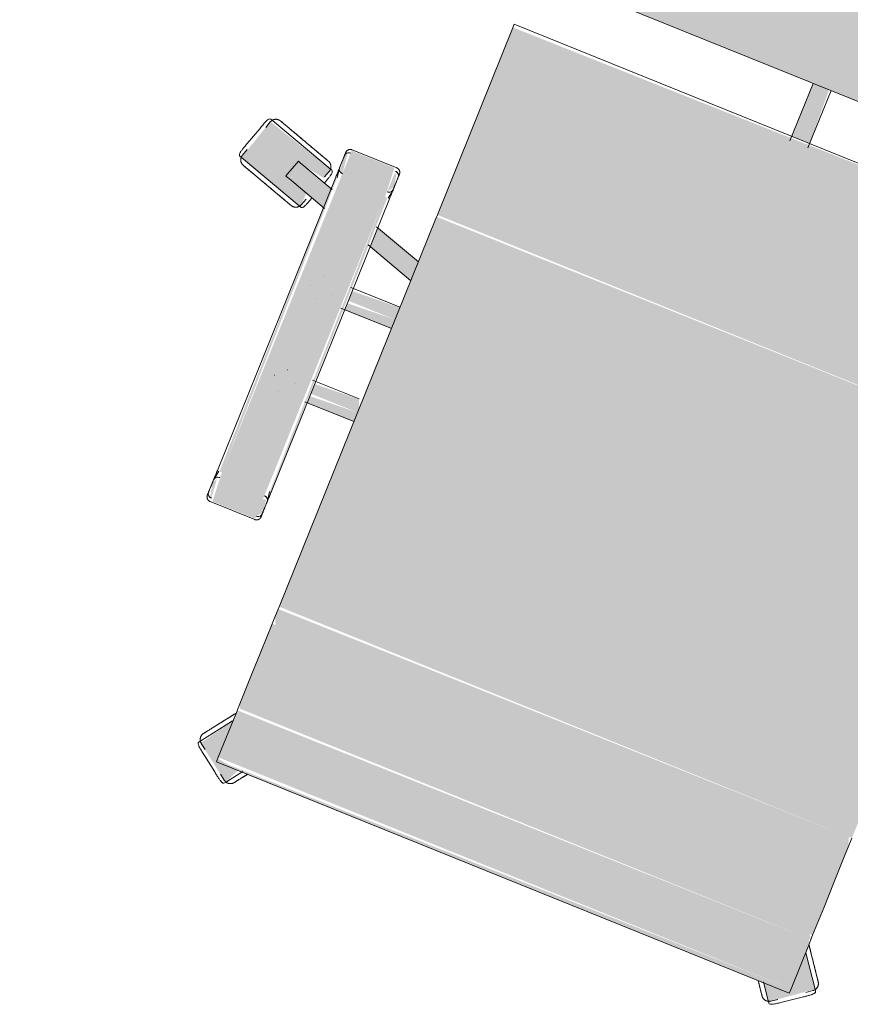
# Model space of a CAD drawing. Header units: millimetres. Extents: x -526411 to -400573, y 47353 to 130199.
# Tile 261 of 543: x -482716 to -482170, y 94895 to 95542. Entities that reach past the tile are written whole.
import ezdxf

# ---------------------------------------------------------------- set-up
doc = ezdxf.new("R2010")
doc.units = ezdxf.units.MM
doc.layers.add('I-FURN', color=30, linetype='Continuous', lineweight=18)

# ---------------------------------------------------------------- blocks, each defined once
blk = doc.blocks.new('80_KA_OP2_Open werkplek 2P - Type 2-245078-3e Verdieping - Percelen telling LI')
at = {"layer": 'I-FURN'}
blk.add_hatch(color=122, dxfattribs=at).paths.add_polyline_path([(825, -850), (825, -50), (-825, -50), (-825, -850), (656.85, -850)], flags=0)
blk.add_line((-825, -850), (825, -850), dxfattribs=at)
blk = doc.blocks.new('82_3B_bureaustoel - directie vierkant - 82_3B_bureaustoel - directie vierkant-V20-3e Verdieping - Percelen telling LI')
at = {"layer": 'I-FURN'}
for points in [[(-192.68, 292.2), (-217.92, 272.94), (-203.2, 253.09), (-201.75, 281.78), (-185.11, 281.78), (-192.24, 291.6)], [(192.68, 292.2), (187.87, 281.78), (203.2, 279.49), (203.4, 252.95), (217.4, 274.25), (193.22, 291.81)], [(-203.2, 281.78), (-203.2, 278.66), (203.2, 280.69), (201.94, 281.78), (-201.75, 281.78)], [(-203.2, 278.66), (-203.2, 246.88), (203.2, 246.88), (203.2, 278.66), (103.26, 278.66)], [(-203.2, 246.88), (-201.92, 243.71), (203.2, 245.33), (203.2, 246.88), (116.11, 246.88)], [(-203.2, 243.71), (-201.03, 240.7), (203.2, 240.7), (201.99, 243.71), (-203.14, 243.71)], [(-203.2, 240.7), (-203.2, 220.63), (203.2, 220.63), (203.2, 240.7), (-201.99, 240.7)], [(-203.2, 220.63), (-203.2, 203.86), (203.2, 203.86), (203.2, 220.63), (-197.75, 220.63)], [(-203.2, 203.86), (-203.2, 183.93), (203.2, 183.93), (203.2, 203.86), (-199.97, 203.86)], [(-203.2, 183.93), (-203.2, 178.18), (203.2, 178.18), (200.88, 183.93), (-200.51, 183.93)], [(-203.2, 178.18), (-201.02, 171.84), (203.2, 173.43), (203.2, 178.18), (-202.5, 178.18)], [(-203.2, 171.84), (-203.2, -103.38), (203.2, -103.38), (203.2, 171.84), (-202.56, 171.84)], [(239.51, 124.06), (239.51, 104), (271.26, 104), (269.77, 124.06), (257.76, 124.06)], [(236.34, 104), (237.93, -104), (239.51, -104), (237.27, 104), (236.45, 104)], [(239.51, 104), (239.51, -104), (271.26, -104), (271.26, 104)], [(271.26, 104), (273.51, -104), (274.44, -102.72), (272.85, 104), (272.09, 104)], [(203.2, 40.26), (203.2, 34.13), (236.34, 35.86), (236.34, 40.26), (212.98, 40.26)], [(203.2, 34.13), (203.2, 31.75), (236.34, 31.75), (236.34, 34.13), (215.45, 34.13)], [(203.2, 31.75), (205.5, 25.62), (236.34, 27.34), (236.34, 31.75), (216.42, 31.75)], [(203.2, -25.62), (203.2, -31.75), (236.34, -30.02), (236.34, -25.62), (204.67, -25.62)], [(203.2, -31.75), (203.2, -34.13), (236.34, -34.13), (236.34, -31.75), (207.15, -31.75)], [(203.2, -34.13), (203.2, -40.26), (236.34, -38.62), (236.34, -34.13), (208.11, -34.13)], [(-203.2, -103.38), (-203.2, -106.04), (203.2, -104.71), (203.2, -103.38), (-173.77, -103.38)], [(-203.2, -106.04), (-203.2, -238.17), (203.2, -238.17), (203.2, -106.04), (-180.36, -106.04)], [(239.51, -104), (241, -124.06), (271.26, -124.06), (271.26, -104), (257.87, -104)], [(-203.2, -238.17), (-201.96, -241.23), (203.2, -238.97), (203.2, -238.17), (-149.82, -238.17)], [(-6.35, -241.23), (-4.94, -278.85), (6.35, -278.85), (6.35, -241.23)]]:
    blk.add_hatch(color=122, dxfattribs=at).paths.add_polyline_path(points, flags=0)
h = blk.add_hatch(color=122, dxfattribs=at)
h.paths.add_polyline_path([(239.51, 122.36), (236.34, 118.21), (237.57, 109.56), (239.51, 110.35), (239.51, 120.38)], flags=0)
h.paths.add_polyline_path([(271.26, 122.36), (272.62, 109.06), (274.44, 112.52), (272.36, 121.35)], flags=0)
h = blk.add_hatch(color=122, dxfattribs=at)
h.paths.add_polyline_path([(203.2, -59.35), (203.2, -72.7), (236.34, -83.47), (236.34, -70.11), (220.58, -64.99)], flags=0)
h.paths.add_polyline_path([(274.44, -82.49), (274.44, -95.85), (298.44, -103.65), (302.18, -91.51), (278.08, -83.68)], flags=0)
h = blk.add_hatch(color=122, dxfattribs=at)
h.paths.add_polyline_path([(288.41, -77.02), (286.55, -78.73), (288.23, -77.54)], flags=0)
h.paths.add_polyline_path([(289.02, -77.22), (288.28, -86.99), (301.93, -92.89), (296.79, -103.11), (281.45, -100.53), (279.92, -107.64), (328.07, -121.8), (336.73, -92.72), (289.73, -77.45)], flags=0)
h.paths.add_polyline_path([(303.02, -91.78), (305.1, -92.45), (303.01, -91.82)], flags=0)
h = blk.add_hatch(color=122, dxfattribs=at)
h.paths.add_polyline_path([(239.51, -107.78), (236.34, -112.52), (238.42, -121.35), (239.51, -120.38), (239.51, -110.35)], flags=0)
h.paths.add_polyline_path([(271.26, -107.82), (272.93, -120.82), (274.44, -119.44), (273.72, -110.07), (271.56, -108.09)], flags=0)
for p, q in [((-193.05, 292.72), (-192.24, 291.6)), ((-192.24, 291.6), (-184.68, 281.2)), ((184.67, 281.18), (192.24, 291.6)), ((192.24, 291.6), (193.05, 292.72)), ((-201.75, 288.49), (-212.02, 281.02)), ((-201.75, 288.49), (-212.02, 281.02)), ((-193.88, 291.16), (-197.73, 288.36)), ((197.73, 288.36), (193.88, 291.16)), ((212.02, 281.02), (201.75, 288.49)), ((212.02, 281.02), (201.75, 288.49)), ((203.2, 281.84), (-203.2, 281.84)), ((-203.2, 278.66), (-203.2, 281.84)), ((-203.2, 246.88), (-203.2, 278.66)), ((203.2, 281.84), (203.2, 278.66)), ((203.2, 278.66), (203.2, 246.88)), ((-217.92, 272.94), (-218.74, 274.06)), ((-203.4, 252.95), (-217.92, 272.94)), ((-213.14, 277.16), (-217, 274.36)), ((217.92, 272.94), (203.4, 252.95)), ((217, 274.36), (213.14, 277.16)), ((218.74, 274.06), (217.92, 272.94)), ((-203.2, 243.71), (-203.2, 246.88)), ((203.2, 246.88), (203.2, 243.71)), ((-203.2, 240.7), (-203.2, 243.71)), ((-203.2, 220.63), (-203.2, 240.7)), ((203.2, 243.71), (203.2, 240.7)), ((203.2, 240.7), (203.2, 220.63)), ((-203.2, 203.86), (-203.2, 220.63)), ((203.2, 220.63), (203.2, 203.86)), ((-203.2, 183.93), (-203.2, 203.86)), ((203.2, 203.86), (203.2, 183.93)), ((-203.2, 178.18), (-203.2, 183.93)), ((203.2, 183.93), (203.2, 178.18)), ((-203.2, 171.84), (-203.2, 178.18)), ((203.2, 178.18), (203.2, 171.84)), ((203.2, 171.84), (203.2, -103.38)), ((271.26, 124.72), (239.51, 124.72)), ((236.34, 119.44), (236.34, 110.7)), ((274.44, 110.74), (274.44, 119.44)), ((236.34, 111.36), (236.34, 110.7)), ((237.34, 104), (236.37, 110.29)), ((274.41, 110.32), (273.43, 104)), ((274.44, 110.74), (274.44, 111.4)), ((236.34, 104), (236.34, -104)), ((274.44, -104), (274.44, 104)), ((237.93, 40.48), (203.2, 40.48)), ((256.52, 40.48), (256.56, 40.48)), ((247.85, 31.77), (247.85, 31.75)), ((262.93, 31.77), (262.93, 31.81)), ((205.59, 25.4), (238.69, 25.4)), ((256.56, 25.4), (256.51, 25.4)), ((239, -25.4), (203.2, -25.4)), ((256.52, -25.4), (256.56, -25.4)), ((247.85, -31.77), (247.85, -31.81)), ((262.93, -31.77), (262.93, -31.75)), ((203.2, -40.48), (238.16, -40.48)), ((256.56, -40.48), (256.51, -40.48)), ((203.2, -59.35), (238.05, -70.67)), ((237.33, -83.79), (203.2, -72.7)), ((288.41, -77.02), (289.73, -77.45)), ((289.73, -77.45), (336.73, -92.72)), ((273.51, -82.19), (302.36, -91.57)), ((288.67, -78.77), (287.2, -83.3)), ((298.44, -103.65), (273.51, -95.55)), ((301.17, -104.53), (305.1, -92.46)), ((302.36, -91.57), (303.02, -91.78)), ((303.02, -91.78), (305.1, -92.45)), ((335.35, -98.95), (336.82, -94.42)), ((336.73, -92.72), (338.05, -93.15)), ((203.2, -103.38), (203.2, -106.04)), ((281.31, -101.42), (279.84, -105.95)), ((332.79, -114.81), (336.71, -102.73)), ((332.79, -114.81), (336.71, -102.73)), ((203.2, -106.04), (203.2, -238.17)), ((236.37, -110.29), (237.34, -104)), ((273.43, -104), (274.41, -110.32)), ((279.92, -107.64), (278.6, -107.21)), ((326.92, -122.92), (279.92, -107.64)), ((299.1, -103.86), (298.44, -103.65)), ((301.17, -104.53), (299.1, -103.86)), ((236.34, -110.7), (236.34, -119.44)), ((236.34, -110.7), (236.34, -111.36)), ((274.44, -119.44), (274.44, -110.74)), ((274.44, -111.4), (274.44, -110.74)), ((328.24, -123.34), (326.92, -122.92)), ((327.99, -121.59), (329.46, -117.06)), ((239.51, -124.72), (271.26, -124.72)), ((-6.35, -278.85), (-6.35, -238.17)), ((6.35, -238.17), (6.35, -278.85)), ((203.2, -238.17), (203.2, -241.23)), ((-203.2, -241.23), (203.2, -241.23))]:
    blk.add_line(p, q, dxfattribs=at)
at = {"layer": 'I-FURN', "flags": 128}
for points in [[(-193.88, 291.16), (-193.72, 291.27), (-193.56, 291.37), (-193.4, 291.47), (-193.23, 291.55), (-193.06, 291.64), (-192.88, 291.71), (-192.7, 291.78), (-192.52, 291.84), (-192.34, 291.9), (-192.16, 291.94), (-191.97, 291.98), (-191.78, 292.02), (-191.59, 292.04), (-191.4, 292.06), (-191.21, 292.07), (-191.02, 292.07), (-190.83, 292.06), (-190.64, 292.05), (-190.45, 292.03), (-190.27, 292), (-190.08, 291.96), (-189.89, 291.92), (-189.71, 291.87), (-189.53, 291.81), (-189.35, 291.74), (-189.17, 291.67), (-189, 291.59), (-188.83, 291.5), (-188.66, 291.41), (-188.5, 291.31), (-188.34, 291.2), (-188.19, 291.09), (-188.04, 290.97), (-187.9, 290.85), (-187.76, 290.72), (-187.62, 290.58), (-187.5, 290.44), (-187.37, 290.3), (-187.26, 290.15), (-187.23, 290.1)], [(187.23, 290.1), (187.34, 290.26), (187.46, 290.4), (187.59, 290.55), (187.72, 290.68), (187.86, 290.81), (188, 290.94), (188.15, 291.06), (188.3, 291.17), (188.46, 291.28), (188.62, 291.38), (188.79, 291.48), (188.95, 291.57), (189.13, 291.65), (189.3, 291.72), (189.48, 291.79), (189.66, 291.85), (189.84, 291.9), (190.03, 291.95), (190.21, 291.99), (190.4, 292.02), (190.59, 292.04), (190.78, 292.06), (190.97, 292.07), (191.16, 292.07), (191.35, 292.06), (191.54, 292.04), (191.73, 292.02), (191.92, 291.99), (192.11, 291.96), (192.29, 291.91), (192.48, 291.86), (192.66, 291.8), (192.83, 291.73), (193.01, 291.66), (193.18, 291.58), (193.35, 291.49), (193.52, 291.4), (193.68, 291.3), (193.84, 291.19), (193.88, 291.16)], [(-181.15, 281.74), (-181.56, 282.31), (-181.97, 282.87), (-182.36, 283.41), (-182.74, 283.93), (-183.11, 284.44), (-183.47, 284.93), (-183.81, 285.4), (-184.14, 285.86), (-184.46, 286.29), (-184.76, 286.71), (-185.04, 287.1), (-185.31, 287.47), (-185.56, 287.82), (-185.8, 288.14), (-186.02, 288.44), (-186.22, 288.72), (-186.41, 288.97), (-186.57, 289.2), (-186.72, 289.41), (-186.85, 289.58), (-186.96, 289.74), (-187.05, 289.86), (-187.12, 289.96), (-187.18, 290.04), (-187.21, 290.08), (-187.23, 290.1)], [(-187.23, 290.1), (-187.22, 290.09), (-187.19, 290.05), (-187.14, 289.98), (-187.07, 289.89), (-186.99, 289.77), (-186.88, 289.63), (-186.76, 289.46), (-186.61, 289.26), (-186.45, 289.04), (-186.27, 288.79), (-186.08, 288.52), (-185.86, 288.23), (-185.63, 287.91), (-185.38, 287.56), (-185.12, 287.2), (-184.84, 286.81), (-184.54, 286.41), (-184.23, 285.98), (-183.9, 285.53), (-183.56, 285.06), (-183.21, 284.58), (-182.84, 284.07), (-182.46, 283.55), (-182.07, 283.01), (-181.67, 282.46), (-181.26, 281.89)], [(181.15, 281.74), (181.56, 282.31), (181.97, 282.87), (182.36, 283.41), (182.74, 283.93), (183.11, 284.44), (183.47, 284.93), (183.81, 285.4), (184.14, 285.86), (184.46, 286.29), (184.76, 286.71), (185.04, 287.1), (185.31, 287.47), (185.56, 287.82), (185.8, 288.14), (186.02, 288.44), (186.22, 288.72), (186.41, 288.97), (186.57, 289.2), (186.72, 289.41), (186.85, 289.58), (186.96, 289.74), (187.05, 289.86), (187.12, 289.96), (187.18, 290.04), (187.21, 290.08), (187.23, 290.1)], [(187.23, 290.1), (187.22, 290.09), (187.19, 290.05), (187.14, 289.98), (187.07, 289.89), (186.99, 289.77), (186.88, 289.63), (186.76, 289.46), (186.61, 289.26), (186.45, 289.04), (186.27, 288.79), (186.08, 288.52), (185.86, 288.23), (185.63, 287.91), (185.38, 287.56), (185.12, 287.2), (184.84, 286.81), (184.54, 286.41), (184.23, 285.98), (183.9, 285.53), (183.56, 285.06), (183.21, 284.58), (182.84, 284.07), (182.46, 283.55), (182.07, 283.01), (181.67, 282.46), (181.26, 281.89)], [(-218.05, 267.71), (-218.16, 267.87), (-218.26, 268.03), (-218.36, 268.19), (-218.45, 268.36), (-218.53, 268.53), (-218.6, 268.71), (-218.67, 268.88), (-218.73, 269.06), (-218.79, 269.25), (-218.84, 269.43), (-218.87, 269.62), (-218.91, 269.81), (-218.93, 269.99), (-218.95, 270.18), (-218.96, 270.37), (-218.96, 270.56), (-218.95, 270.76), (-218.94, 270.95), (-218.92, 271.13), (-218.89, 271.32), (-218.85, 271.51), (-218.81, 271.7), (-218.76, 271.88), (-218.7, 272.06), (-218.63, 272.24), (-218.56, 272.41), (-218.48, 272.59), (-218.39, 272.76), (-218.3, 272.92), (-218.2, 273.09), (-218.1, 273.24), (-217.98, 273.4), (-217.86, 273.55), (-217.74, 273.69), (-217.61, 273.83), (-217.47, 273.96), (-217.33, 274.09), (-217.19, 274.21), (-217.04, 274.33), (-217, 274.36)], [(217, 274.36), (217.15, 274.25), (217.29, 274.13), (217.44, 274), (217.57, 273.87), (217.71, 273.73), (217.83, 273.59), (217.95, 273.44), (218.07, 273.29), (218.17, 273.13), (218.28, 272.97), (218.37, 272.8), (218.46, 272.63), (218.54, 272.46), (218.62, 272.29), (218.68, 272.11), (218.74, 271.93), (218.8, 271.74), (218.84, 271.56), (218.88, 271.37), (218.91, 271.19), (218.93, 271), (218.95, 270.81), (218.96, 270.62), (218.96, 270.43), (218.95, 270.24), (218.94, 270.05), (218.91, 269.86), (218.88, 269.67), (218.85, 269.48), (218.8, 269.3), (218.75, 269.11), (218.69, 268.93), (218.62, 268.75), (218.55, 268.58), (218.47, 268.41), (218.38, 268.24), (218.29, 268.07), (218.19, 267.91), (218.08, 267.75), (218.05, 267.71)], [(-205.97, 251.08), (-206.45, 251.75), (-206.93, 252.41), (-207.42, 253.07), (-207.89, 253.73), (-208.37, 254.39), (-208.84, 255.04), (-209.31, 255.68), (-209.77, 256.31), (-210.23, 256.94), (-210.67, 257.56), (-211.11, 258.17), (-211.55, 258.76), (-211.97, 259.34), (-212.39, 259.91), (-212.79, 260.47), (-213.18, 261.01), (-213.57, 261.54), (-213.93, 262.05), (-214.29, 262.54), (-214.64, 263.01), (-214.96, 263.46), (-215.28, 263.9), (-215.58, 264.31), (-215.87, 264.7), (-216.13, 265.07), (-216.39, 265.42), (-216.62, 265.75), (-216.84, 266.05), (-217.04, 266.33), (-217.23, 266.58), (-217.39, 266.81), (-217.54, 267.01), (-217.67, 267.19), (-217.78, 267.34), (-217.87, 267.47), (-217.95, 267.57), (-218, 267.64), (-218.03, 267.69), (-218.05, 267.71)], [(-218.05, 267.71), (-218.04, 267.7), (-218.01, 267.66), (-217.96, 267.59), (-217.9, 267.5), (-217.81, 267.38), (-217.7, 267.23), (-217.58, 267.06), (-217.44, 266.87), (-217.28, 266.64), (-217.1, 266.4), (-216.9, 266.13), (-216.68, 265.83), (-216.45, 265.51), (-216.2, 265.17), (-215.94, 264.81), (-215.66, 264.42), (-215.36, 264.01), (-215.05, 263.58), (-214.73, 263.13), (-214.39, 262.67), (-214.03, 262.18), (-213.67, 261.68), (-213.29, 261.16), (-212.9, 260.62), (-212.5, 260.07), (-212.08, 259.5), (-211.66, 258.92), (-211.23, 258.33), (-210.79, 257.72), (-210.35, 257.11), (-209.89, 256.48), (-209.43, 255.85), (-208.97, 255.21), (-208.5, 254.56), (-208.02, 253.91), (-207.55, 253.25), (-207.06, 252.59), (-206.58, 251.93), (-206.1, 251.26), (-205.97, 251.08)], [(205.97, 251.08), (206.45, 251.75), (206.93, 252.41), (207.42, 253.07), (207.89, 253.73), (208.37, 254.39), (208.84, 255.04), (209.31, 255.68), (209.77, 256.31), (210.23, 256.94), (210.67, 257.56), (211.11, 258.17), (211.55, 258.76), (211.97, 259.34), (212.39, 259.91), (212.79, 260.47), (213.18, 261.01), (213.57, 261.54), (213.93, 262.05), (214.29, 262.54), (214.64, 263.01), (214.96, 263.46), (215.28, 263.9), (215.58, 264.31), (215.87, 264.7), (216.13, 265.07), (216.39, 265.42), (216.62, 265.75), (216.84, 266.05), (217.04, 266.33), (217.23, 266.58), (217.39, 266.81), (217.54, 267.01), (217.67, 267.19), (217.78, 267.34), (217.87, 267.47), (217.95, 267.57), (218, 267.64), (218.03, 267.69), (218.05, 267.71)], [(218.05, 267.71), (218.04, 267.7), (218.01, 267.66), (217.96, 267.59), (217.9, 267.5), (217.81, 267.38), (217.7, 267.23), (217.58, 267.06), (217.44, 266.87), (217.28, 266.64), (217.1, 266.4), (216.9, 266.13), (216.68, 265.83), (216.45, 265.51), (216.2, 265.17), (215.94, 264.81), (215.66, 264.42), (215.36, 264.01), (215.05, 263.58), (214.73, 263.13), (214.39, 262.67), (214.03, 262.18), (213.67, 261.68), (213.29, 261.16), (212.9, 260.62), (212.5, 260.07), (212.08, 259.5), (211.66, 258.92), (211.23, 258.33), (210.79, 257.72), (210.35, 257.11), (209.89, 256.48), (209.43, 255.85), (208.97, 255.21), (208.5, 254.56), (208.02, 253.91), (207.55, 253.25), (207.06, 252.59), (206.58, 251.93), (206.1, 251.26), (205.97, 251.08)], [(-205.97, 251.08), (-205.49, 250.42), (-205, 249.75), (-204.52, 249.09), (-204.05, 248.43), (-203.57, 247.78)], [(-203.44, 247.6), (-203.92, 248.26), (-204.39, 248.91), (-204.87, 249.58), (-205.36, 250.24), (-205.84, 250.9), (-205.97, 251.08)], [(203.44, 247.6), (203.92, 248.26), (204.39, 248.91), (204.87, 249.58), (205.36, 250.24), (205.84, 250.9), (205.97, 251.08)], [(205.97, 251.08), (205.49, 250.42), (205, 249.75), (204.52, 249.09), (204.05, 248.43), (203.57, 247.78)], [(236.34, 121.54), (236.34, 121.67), (236.35, 121.8), (236.36, 121.92), (236.38, 122.05), (236.4, 122.17), (236.43, 122.3), (236.46, 122.42), (236.5, 122.54), (236.54, 122.66), (236.59, 122.78), (236.64, 122.9), (236.7, 123.01), (236.76, 123.12), (236.82, 123.23), (236.89, 123.34), (236.97, 123.44), (237.05, 123.54), (237.13, 123.64), (237.21, 123.73), (237.3, 123.82), (237.39, 123.91), (237.49, 123.99), (237.59, 124.07), (237.69, 124.14), (237.8, 124.22), (237.91, 124.28), (238.02, 124.34), (238.13, 124.4), (238.25, 124.45), (238.36, 124.5), (238.48, 124.55), (238.6, 124.59), (238.73, 124.62), (238.85, 124.65), (238.97, 124.67), (239.1, 124.69), (239.23, 124.71), (239.35, 124.71), (239.48, 124.72), (239.51, 124.72)], [(271.26, 124.72), (271.39, 124.72), (271.52, 124.71), (271.64, 124.7), (271.77, 124.68), (271.89, 124.66), (272.02, 124.63), (272.14, 124.6), (272.26, 124.56), (272.38, 124.52), (272.5, 124.47), (272.62, 124.42), (272.73, 124.36), (272.84, 124.3), (272.95, 124.23), (273.06, 124.16), (273.16, 124.09), (273.26, 124.01), (273.36, 123.93), (273.45, 123.85), (273.54, 123.76), (273.63, 123.66), (273.71, 123.57), (273.79, 123.47), (273.86, 123.36), (273.94, 123.26), (274, 123.15), (274.06, 123.04), (274.12, 122.93), (274.17, 122.81), (274.22, 122.69), (274.27, 122.58), (274.31, 122.45), (274.34, 122.33), (274.37, 122.21), (274.39, 122.08), (274.41, 121.96), (274.43, 121.83), (274.43, 121.71), (274.44, 121.58), (274.44, 121.54)], [(236.34, 120.11), (236.34, 120.37), (236.34, 120.61), (236.34, 120.83), (236.34, 121.01), (236.34, 121.17), (236.34, 121.3), (236.34, 121.4), (236.34, 121.48), (236.34, 121.52), (236.34, 121.54)], [(236.34, 121.54), (236.34, 121.53), (236.34, 121.49), (236.34, 121.42), (236.34, 121.32), (236.34, 121.19), (236.34, 121.04), (236.34, 120.86), (236.34, 120.65), (236.34, 120.42), (236.34, 120.16), (236.34, 119.87), (236.34, 119.56), (236.34, 119.23), (236.34, 118.86), (236.34, 118.48), (236.34, 118.07), (236.34, 117.64), (236.34, 117.19), (236.34, 116.72), (236.34, 116.22), (236.34, 115.71), (236.34, 115.18), (236.34, 114.63), (236.34, 114.06), (236.34, 113.48), (236.34, 112.88), (236.34, 112.27), (236.34, 111.64), (236.34, 111.01), (236.34, 110.36), (236.34, 109.7), (236.34, 109.03), (236.34, 108.36), (236.34, 107.67), (236.34, 106.98), (236.34, 106.29), (236.34, 105.59), (236.34, 104.89), (236.34, 104.19), (236.34, 104)], [(274.44, 104), (274.44, 104.7), (274.44, 105.4), (274.44, 106.1), (274.44, 106.8), (274.44, 107.49), (274.44, 108.17), (274.44, 108.85), (274.44, 109.52), (274.44, 110.18), (274.44, 110.83), (274.44, 111.47), (274.44, 112.1), (274.44, 112.72), (274.44, 113.32), (274.44, 113.91), (274.44, 114.48), (274.44, 115.03), (274.44, 115.57), (274.44, 116.09), (274.44, 116.59), (274.44, 117.06), (274.44, 117.52), (274.44, 117.96), (274.44, 118.37), (274.44, 118.76), (274.44, 119.13), (274.44, 119.47), (274.44, 119.79), (274.44, 120.08), (274.44, 120.35), (274.44, 120.59), (274.44, 120.81), (274.44, 121), (274.44, 121.16), (274.44, 121.29), (274.44, 121.39), (274.44, 121.47), (274.44, 121.52), (274.44, 121.54)], [(274.44, 121.54), (274.44, 121.53), (274.44, 121.49), (274.44, 121.42), (274.44, 121.32), (274.44, 121.19), (274.44, 121.04), (274.44, 120.86), (274.44, 120.65), (274.44, 120.42), (274.44, 120.16), (274.44, 120.11)], [(288.67, -78.77), (288.73, -78.59), (288.8, -78.41), (288.88, -78.24), (288.96, -78.07), (289.05, -77.9), (289.15, -77.74), (289.25, -77.58), (289.36, -77.42), (289.48, -77.27), (289.6, -77.12), (289.73, -76.98), (289.86, -76.85), (290, -76.72), (290.14, -76.59), (290.29, -76.47), (290.44, -76.36), (290.6, -76.25), (290.76, -76.15), (290.93, -76.06), (291.1, -75.97), (291.27, -75.89), (291.45, -75.81), (291.63, -75.75), (291.81, -75.69), (291.99, -75.64), (292.17, -75.59), (292.36, -75.55), (292.55, -75.53), (292.74, -75.5), (292.93, -75.49), (293.12, -75.48), (293.31, -75.48), (293.5, -75.49), (293.69, -75.51), (293.88, -75.53), (294.07, -75.56), (294.25, -75.6), (294.44, -75.64), (294.62, -75.7), (294.67, -75.71)], [(314.22, -82.06), (313.43, -81.81), (312.65, -81.56), (311.88, -81.3), (311.1, -81.05), (310.33, -80.8), (309.57, -80.55), (308.81, -80.31), (308.07, -80.07), (307.33, -79.83), (306.6, -79.59), (305.89, -79.36), (305.19, -79.13), (304.5, -78.91), (303.83, -78.69), (303.18, -78.48), (302.54, -78.27), (301.93, -78.07), (301.33, -77.88), (300.75, -77.69), (300.19, -77.51), (299.66, -77.34), (299.15, -77.17), (298.67, -77.01), (298.2, -76.86), (297.77, -76.72), (297.36, -76.59), (296.98, -76.46), (296.62, -76.35), (296.3, -76.24), (296, -76.15), (295.73, -76.06), (295.49, -75.98), (295.28, -75.91), (295.1, -75.85), (294.95, -75.81), (294.84, -75.77), (294.75, -75.74), (294.7, -75.72), (294.67, -75.71)], [(294.67, -75.71), (294.69, -75.72), (294.73, -75.73), (294.81, -75.76), (294.92, -75.79), (295.06, -75.84), (295.23, -75.9), (295.43, -75.96), (295.66, -76.04), (295.92, -76.12), (296.21, -76.22), (296.53, -76.32), (296.88, -76.43), (297.25, -76.55), (297.66, -76.68), (298.08, -76.82), (298.54, -76.97), (299.02, -77.13), (299.52, -77.29), (300.05, -77.46), (300.6, -77.64), (301.17, -77.83), (301.76, -78.02), (302.37, -78.22), (303.01, -78.42), (303.66, -78.63), (304.32, -78.85), (305, -79.07), (305.7, -79.3), (306.41, -79.53), (307.13, -79.76), (307.87, -80), (308.61, -80.24), (309.37, -80.49), (310.13, -80.74), (310.89, -80.99), (311.67, -81.24), (312.44, -81.49), (313.22, -81.74), (314, -82), (314.22, -82.06)], [(314.22, -82.06), (315, -82.32), (315.78, -82.57), (316.56, -82.82), (317.33, -83.08), (318.1, -83.33), (318.86, -83.57), (319.62, -83.82), (320.36, -84.06), (321.1, -84.3), (321.83, -84.54), (322.54, -84.77), (323.24, -85), (323.93, -85.22), (324.6, -85.44), (325.25, -85.65), (325.89, -85.86), (326.51, -86.06), (327.1, -86.25), (327.68, -86.44), (328.24, -86.62), (328.77, -86.79), (329.28, -86.96), (329.77, -87.12), (330.23, -87.27), (330.66, -87.41), (331.07, -87.54), (331.45, -87.67), (331.81, -87.78), (332.14, -87.89), (332.43, -87.98), (332.7, -88.07), (332.94, -88.15), (333.15, -88.22), (333.33, -88.27), (333.48, -88.32), (333.59, -88.36), (333.68, -88.39), (333.74, -88.41), (333.76, -88.41)], [(333.76, -88.42), (333.75, -88.41), (333.7, -88.4), (333.62, -88.37), (333.51, -88.33), (333.37, -88.29), (333.2, -88.23), (333, -88.17), (332.77, -88.09), (332.51, -88.01), (332.22, -87.91), (331.9, -87.81), (331.55, -87.7), (331.18, -87.58), (330.78, -87.45), (330.35, -87.31), (329.89, -87.16), (329.41, -87), (328.91, -86.84), (328.38, -86.67), (327.83, -86.49), (327.26, -86.3), (326.67, -86.11), (326.06, -85.91), (325.43, -85.71), (324.78, -85.5), (324.11, -85.28), (323.43, -85.06), (322.73, -84.83), (322.02, -84.6), (321.3, -84.37), (320.56, -84.13), (319.82, -83.89), (319.07, -83.64), (318.31, -83.39), (317.54, -83.14), (316.77, -82.89), (315.99, -82.64), (315.21, -82.39), (314.43, -82.13), (314.22, -82.06)], [(333.76, -88.42), (333.94, -88.48), (334.12, -88.55), (334.29, -88.62), (334.46, -88.71), (334.63, -88.8), (334.8, -88.9), (334.96, -89), (335.11, -89.11), (335.26, -89.22), (335.41, -89.35), (335.55, -89.47), (335.69, -89.61), (335.82, -89.75), (335.94, -89.89), (336.06, -90.04), (336.18, -90.19), (336.28, -90.35), (336.38, -90.51), (336.48, -90.68), (336.56, -90.84), (336.65, -91.02), (336.72, -91.19), (336.79, -91.37), (336.84, -91.55), (336.9, -91.74), (336.94, -91.92), (336.98, -92.11), (337.01, -92.3), (337.03, -92.49), (337.04, -92.68), (337.05, -92.87), (337.05, -93.06), (337.04, -93.25), (337.03, -93.44), (337, -93.63), (336.97, -93.81), (336.93, -94), (336.89, -94.18), (336.83, -94.37), (336.82, -94.42)], [(236.34, -104), (236.34, -104.7), (236.34, -105.4), (236.34, -106.1), (236.34, -106.8), (236.34, -107.49), (236.34, -108.17), (236.34, -108.85), (236.34, -109.52), (236.34, -110.18), (236.34, -110.83), (236.34, -111.47), (236.34, -112.1), (236.34, -112.72), (236.34, -113.32), (236.34, -113.91), (236.34, -114.48), (236.34, -115.03), (236.34, -115.57), (236.34, -116.09), (236.34, -116.59), (236.34, -117.06), (236.34, -117.52), (236.34, -117.96), (236.34, -118.37), (236.34, -118.76), (236.34, -119.13), (236.34, -119.47), (236.34, -119.79), (236.34, -120.08), (236.34, -120.35), (236.34, -120.59), (236.34, -120.81), (236.34, -121), (236.34, -121.16), (236.34, -121.29), (236.34, -121.39), (236.34, -121.47), (236.34, -121.52), (236.34, -121.54)], [(274.44, -121.54), (274.44, -121.53), (274.44, -121.49), (274.44, -121.42), (274.44, -121.32), (274.44, -121.19), (274.44, -121.04), (274.44, -120.86), (274.44, -120.65), (274.44, -120.42), (274.44, -120.16), (274.44, -119.87), (274.44, -119.56), (274.44, -119.23), (274.44, -118.86), (274.44, -118.48), (274.44, -118.07), (274.44, -117.64), (274.44, -117.19), (274.44, -116.72), (274.44, -116.22), (274.44, -115.71), (274.44, -115.18), (274.44, -114.63), (274.44, -114.06), (274.44, -113.48), (274.44, -112.88), (274.44, -112.27), (274.44, -111.64), (274.44, -111.01), (274.44, -110.36), (274.44, -109.7), (274.44, -109.03), (274.44, -108.36), (274.44, -107.67), (274.44, -106.98), (274.44, -106.29), (274.44, -105.59), (274.44, -104.89), (274.44, -104.19), (274.44, -104)], [(282.9, -111.95), (282.72, -111.89), (282.54, -111.82), (282.36, -111.74), (282.19, -111.66), (282.03, -111.57), (281.86, -111.47), (281.7, -111.37), (281.55, -111.26), (281.4, -111.14), (281.25, -111.02), (281.11, -110.89), (280.97, -110.76), (280.84, -110.62), (280.72, -110.48), (280.6, -110.33), (280.48, -110.17), (280.38, -110.02), (280.28, -109.85), (280.18, -109.69), (280.09, -109.52), (280.01, -109.35), (279.94, -109.17), (279.87, -108.99), (279.81, -108.81), (279.76, -108.63), (279.72, -108.44), (279.68, -108.26), (279.65, -108.07), (279.63, -107.88), (279.61, -107.69), (279.61, -107.5), (279.61, -107.31), (279.62, -107.12), (279.63, -106.93), (279.65, -106.74), (279.69, -106.55), (279.72, -106.36), (279.77, -106.18), (279.82, -106), (279.84, -105.95)], [(302.44, -118.3), (301.66, -118.05), (300.88, -117.79), (300.1, -117.54), (299.33, -117.29), (298.56, -117.04), (297.8, -116.79), (297.04, -116.54), (296.29, -116.3), (295.56, -116.06), (294.83, -115.83), (294.12, -115.59), (293.42, -115.37), (292.73, -115.14), (292.06, -114.93), (291.41, -114.71), (290.77, -114.51), (290.15, -114.31), (289.55, -114.11), (288.98, -113.92), (288.42, -113.74), (287.89, -113.57), (287.38, -113.41), (286.89, -113.25), (286.43, -113.1), (286, -112.96), (285.59, -112.82), (285.2, -112.7), (284.85, -112.58), (284.52, -112.48), (284.22, -112.38), (283.96, -112.29), (283.72, -112.22), (283.51, -112.15), (283.33, -112.09), (283.18, -112.04), (283.06, -112), (282.98, -111.98), (282.92, -111.96), (282.9, -111.95)], [(282.9, -111.95), (282.91, -111.95), (282.96, -111.97), (283.04, -111.99), (283.15, -112.03), (283.29, -112.08), (283.46, -112.13), (283.66, -112.2), (283.89, -112.27), (284.15, -112.36), (284.44, -112.45), (284.76, -112.55), (285.11, -112.67), (285.48, -112.79), (285.88, -112.92), (286.31, -113.06), (286.76, -113.21), (287.24, -113.36), (287.75, -113.53), (288.27, -113.7), (288.82, -113.88), (289.4, -114.06), (289.99, -114.25), (290.6, -114.45), (291.23, -114.66), (291.88, -114.87), (292.55, -115.08), (293.23, -115.31), (293.93, -115.53), (294.64, -115.76), (295.36, -116), (296.09, -116.24), (296.84, -116.48), (297.59, -116.72), (298.35, -116.97), (299.12, -117.22), (299.89, -117.47), (300.67, -117.72), (301.45, -117.98), (302.23, -118.23), (302.44, -118.3)], [(236.34, -121.54), (236.34, -121.53), (236.34, -121.49), (236.34, -121.42), (236.34, -121.32), (236.34, -121.19), (236.34, -121.04), (236.34, -120.86), (236.34, -120.65), (236.34, -120.42), (236.34, -120.16), (236.34, -120.11)], [(239.51, -124.72), (239.39, -124.72), (239.26, -124.71), (239.13, -124.7), (239.01, -124.68), (238.88, -124.66), (238.76, -124.63), (238.64, -124.6), (238.52, -124.56), (238.4, -124.52), (238.28, -124.47), (238.16, -124.42), (238.05, -124.36), (237.94, -124.3), (237.83, -124.23), (237.72, -124.16), (237.62, -124.09), (237.52, -124.01), (237.42, -123.93), (237.33, -123.85), (237.24, -123.76), (237.15, -123.66), (237.07, -123.57), (236.99, -123.47), (236.91, -123.36), (236.84, -123.26), (236.78, -123.15), (236.71, -123.04), (236.66, -122.93), (236.6, -122.81), (236.55, -122.69), (236.51, -122.58), (236.47, -122.45), (236.44, -122.33), (236.41, -122.21), (236.39, -122.08), (236.37, -121.96), (236.35, -121.83), (236.34, -121.71), (236.34, -121.58), (236.34, -121.54)], [(274.44, -121.54), (274.44, -121.67), (274.43, -121.8), (274.42, -121.92), (274.4, -122.05), (274.38, -122.17), (274.35, -122.3), (274.32, -122.42), (274.28, -122.54), (274.24, -122.66), (274.19, -122.78), (274.14, -122.9), (274.08, -123.01), (274.02, -123.12), (273.95, -123.23), (273.88, -123.34), (273.81, -123.44), (273.73, -123.54), (273.65, -123.64), (273.57, -123.73), (273.48, -123.82), (273.38, -123.91), (273.29, -123.99), (273.19, -124.07), (273.08, -124.14), (272.98, -124.22), (272.87, -124.28), (272.76, -124.34), (272.65, -124.4), (272.53, -124.45), (272.41, -124.5), (272.3, -124.55), (272.17, -124.59), (272.05, -124.62), (271.93, -124.65), (271.8, -124.67), (271.68, -124.69), (271.55, -124.71), (271.43, -124.71), (271.3, -124.72), (271.26, -124.72)], [(274.44, -120.11), (274.44, -120.37), (274.44, -120.61), (274.44, -120.83), (274.44, -121.01), (274.44, -121.17), (274.44, -121.3), (274.44, -121.4), (274.44, -121.48), (274.44, -121.52), (274.44, -121.54)], [(302.44, -118.3), (303.22, -118.55), (304, -118.81), (304.78, -119.06), (305.56, -119.31), (306.33, -119.56), (307.09, -119.81), (307.84, -120.05), (308.59, -120.3), (309.33, -120.54), (310.05, -120.77), (310.77, -121), (311.47, -121.23), (312.15, -121.46), (312.82, -121.67), (313.48, -121.89), (314.11, -122.09), (314.73, -122.29), (315.33, -122.49), (315.91, -122.68), (316.46, -122.86), (317, -123.03), (317.51, -123.19), (317.99, -123.35), (318.45, -123.5), (318.89, -123.64), (319.3, -123.78), (319.68, -123.9), (320.04, -124.02), (320.36, -124.12), (320.66, -124.22), (320.93, -124.31), (321.17, -124.38), (321.38, -124.45), (321.56, -124.51), (321.7, -124.56), (321.82, -124.6), (321.91, -124.62), (321.96, -124.64), (321.99, -124.65)], [(321.99, -124.65), (321.97, -124.65), (321.93, -124.63), (321.85, -124.6), (321.74, -124.57), (321.6, -124.52), (321.43, -124.47), (321.23, -124.4), (321, -124.33), (320.74, -124.24), (320.45, -124.15), (320.13, -124.05), (319.78, -123.93), (319.4, -123.81), (319, -123.68), (318.57, -123.54), (318.12, -123.39), (317.64, -123.24), (317.14, -123.07), (316.61, -122.9), (316.06, -122.72), (315.49, -122.54), (314.9, -122.35), (314.28, -122.15), (313.65, -121.94), (313, -121.73), (312.34, -121.51), (311.65, -121.29), (310.96, -121.07), (310.25, -120.84), (309.52, -120.6), (308.79, -120.36), (308.05, -120.12), (307.29, -119.88), (306.53, -119.63), (305.76, -119.38), (304.99, -119.13), (304.21, -118.88), (303.43, -118.62), (302.65, -118.37), (302.44, -118.3)], [(327.99, -121.59), (327.93, -121.77), (327.86, -121.95), (327.78, -122.12), (327.7, -122.3), (327.61, -122.46), (327.51, -122.63), (327.41, -122.79), (327.3, -122.94), (327.18, -123.09), (327.06, -123.24), (326.93, -123.38), (326.8, -123.52), (326.66, -123.65), (326.52, -123.77), (326.37, -123.89), (326.21, -124.01), (326.06, -124.11), (325.89, -124.21), (325.73, -124.31), (325.56, -124.4), (325.39, -124.48), (325.21, -124.55), (325.03, -124.62), (324.85, -124.68), (324.67, -124.73), (324.48, -124.77), (324.3, -124.81), (324.11, -124.84), (323.92, -124.86), (323.73, -124.88), (323.54, -124.88), (323.35, -124.88), (323.16, -124.87), (322.97, -124.86), (322.78, -124.83), (322.59, -124.8), (322.4, -124.77), (322.22, -124.72), (322.04, -124.67), (321.99, -124.65)]]:
    blk.add_lwpolyline(points, dxfattribs=at)
at = {"layer": 'I-FURN'}
for centre, major_axis, ratio, start_param, end_param in [((239.51, 119.44), (-3.17, 0), 0.918218, 4.712389, 6.283185), ((239.51, 119.44), (3.17, 0), 0.918252, 1.832596, 3.141593), ((271.26, 119.44), (-3.17, 0), 0.918218, 3.141593, 4.712389), ((271.26, 119.44), (3.17, 0), 0.918252, 0, 1.308997), ((239.51, 110.7), (-3.17, 0), 0.918218, 0, 1.570796), ((239.51, 110.7), (3.17, 0), 0.918252, 3.141593, 4.45059), ((271.22, 110.74), (-3.22, 0), 0.918252, 1.570796, 3.141593), ((271.22, 110.74), (3.22, 0), 0.918218, 4.727082, 6.283185), ((239.51, -110.7), (3.17, 0), 0.918218, 1.570796, 3.141593), ((239.51, -110.7), (3.17, 0), 0.918252, 1.832596, 3.141593), ((271.22, -110.74), (3.22, 0), 0.918218, 0, 1.570796), ((271.22, -110.74), (3.22, 0), 0.918252, 0, 1.308997), ((239.51, -119.44), (3.17, 0), 0.918218, 3.141593, 4.712389), ((239.51, -119.44), (3.17, 0), 0.918252, 3.141593, 4.45059), ((271.26, -119.44), (3.17, 0), 0.918218, 4.712389, 6.283185), ((271.26, -119.44), (3.18, 0), 0.918252, 4.974188, 6.283185)]:
    blk.add_ellipse(centre, major_axis=major_axis, ratio=ratio, start_param=start_param, end_param=end_param, dxfattribs=at)
for points, knots in [([(-193.05, 292.72), (-193.35, 293.13), (-194.04, 293.32), (-195.49, 292.76), (-197.03, 291.86), (-199.13, 290.39), (-200.86, 289.13), (-201.75, 288.49)], [0, 0, 0, 0, 0.285714, 0.428571, 0.571429, 0.785714, 1, 1, 1, 1]), ([(201.75, 288.49), (201.01, 289.02), (199.98, 289.78), (198.72, 290.68), (197.55, 291.5), (196.14, 292.42), (194.95, 293), (194.23, 293.17), (193.61, 293.18), (193.25, 292.97), (193.05, 292.72)], [0, 0, 0, 0, 0.166667, 0.25, 0.333333, 0.5, 0.666667, 0.75, 0.833333, 1, 1, 1, 1]), ([(-212.02, 281.02), (-212.76, 280.49), (-213.8, 279.74), (-215.04, 278.82), (-216.18, 277.96), (-217.49, 276.9), (-218.42, 275.95), (-218.8, 275.32), (-219, 274.73), (-218.91, 274.33), (-218.74, 274.06)], [0, 0, 0, 0, 0.166667, 0.25, 0.333333, 0.5, 0.666667, 0.75, 0.833333, 1, 1, 1, 1]), ([(218.74, 274.06), (219.04, 274.47), (219, 275.19), (218.02, 276.4), (216.69, 277.58), (214.64, 279.12), (212.91, 280.38), (212.02, 281.02)], [0, 0, 0, 0, 0.285714, 0.428571, 0.571429, 0.785714, 1, 1, 1, 1]), ([(288.41, -77.02), (288.11, -76.94), (287.69, -76.98), (287.19, -77.35), (286.72, -77.91), (286.09, -79.08), (285.49, -80.65), (285.03, -82), (284.54, -83.47), (284.15, -84.69), (283.87, -85.56)], [0, 0, 0, 0, 0.166667, 0.25, 0.333333, 0.5, 0.666667, 0.75, 0.833333, 1, 1, 1, 1]), ([(336.71, -102.73), (336.99, -101.86), (337.39, -100.64), (337.86, -99.17), (338.28, -97.8), (338.71, -96.18), (338.9, -94.86), (338.85, -94.13), (338.66, -93.54), (338.35, -93.26), (338.05, -93.15)], [0, 0, 0, 0, 0.166667, 0.25, 0.333333, 0.5, 0.666667, 0.75, 0.833333, 1, 1, 1, 1]), ([(279.94, -97.64), (279.49, -99.03), (278.82, -101.05), (278.13, -103.41), (277.75, -105.15), (277.76, -106.59), (278.24, -107.1), (278.6, -107.21)], [0, 0, 0, 0, 0.285714, 0.428571, 0.571429, 0.785714, 1, 1, 1, 1]), ([(328.24, -123.34), (328.72, -123.5), (329.4, -123.25), (330.24, -121.94), (330.96, -120.31), (331.79, -117.88), (332.45, -115.85), (332.79, -114.81)], [0, 0, 0, 0, 0.285714, 0.428571, 0.571429, 0.785714, 1, 1, 1, 1])]:
    blk.add_open_spline(points, degree=3, knots=knots, dxfattribs=at)

msp = doc.modelspace()

# ---------------------------------------------------------------- block references
at = {"layer": 'I-FURN'}
for name, p, rotation in [('80_KA_OP2_Open werkplek 2P - Type 2-245078-3e Verdieping - Percelen telling LI', (-481855.78, 96280.34), 337.9999999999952), ('82_3B_bureaustoel - directie vierkant - 82_3B_bureaustoel - directie vierkant-V20-3e Verdieping - Percelen telling LI', (-482292.55, 95239.3), 157.999999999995)]:
    msp.add_blockref(name, p, dxfattribs=dict(at, rotation=rotation))

doc.saveas('drawing.dxf')
